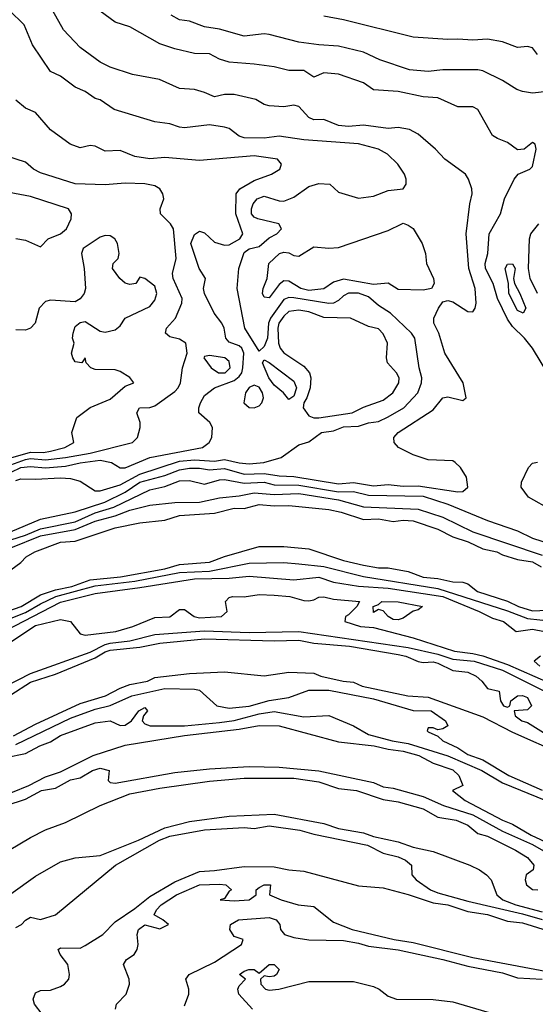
# Model space of a CAD drawing. Header units: metres. Extents: x -46681 to -43747, y -240911 to -237677.
# Tile 559 of 656: x -46179 to -46127, y -238548 to -238448. Entities that reach past the tile are written whole.
import ezdxf

# ---------------------------------------------------------------- set-up
doc = ezdxf.new("R2010")
doc.units = ezdxf.units.M
doc.layers.add('CONTOUR_INDEX', color=1, linetype='Continuous')
doc.layers.add('CONTOUR_INTER', color=3, linetype='Continuous')

msp = doc.modelspace()

# ---------------------------------------------------------------- linework, layer by layer
at = {"layer": 'CONTOUR_INDEX'}
for points, elevation in [([(-46126.595, -238451.985), (-46127.095, -238451.309), (-46127.595, -238451.191), (-46128.595, -238451.274), (-46130.095, -238450.735), (-46131.595, -238450.453), (-46133.095, -238450.552), (-46134.595, -238450.436), (-46135.595, -238450.494), (-46139.095, -238450.252), (-46146.095, -238448.494), (-46148.095, -238448.122)], 90), ([(-46179.564, -238494.02), (-46178.577, -238493.52), (-46177.595, -238493.429), (-46176.095, -238493.559), (-46174.095, -238493.408), (-46172.595, -238493.052), (-46170.595, -238492.796), (-46169.444, -238493.02), (-46168.595, -238493.553), (-46168.095, -238493.554), (-46165.595, -238492.521), (-46160.3, -238491.52), (-46159.618, -238491.02), (-46159.349, -238490.52), (-46159.286, -238489.52), (-46159.563, -238489.02), (-46160.67, -238488.02), (-46160.67, -238487.52), (-46160.501, -238487.02), (-46160.095, -238486.304), (-46159.095, -238485.534), (-46157.095, -238484.784), (-46156.595, -238484.393), (-46156.348, -238484.02), (-46156.225, -238483.52), (-46156.119, -238482.02), (-46156.334, -238481.52), (-46156.595, -238481.288), (-46157.595, -238480.937), (-46157.946, -238480.52), (-46158.104, -238479.52), (-46158.339, -238479.02), (-46159.137, -238478.02), (-46160.078, -238476.02), (-46160.181, -238475.52), (-46159.999, -238474.52), (-46160.639, -238473.52), (-46161.466, -238471.02), (-46161.095, -238470.097), (-46160.595, -238469.777), (-46160.095, -238469.937), (-46159.095, -238470.856), (-46158.095, -238471.168), (-46157.595, -238471.133), (-46156.552, -238470.52), (-46156.236, -238470.02), (-46156.929, -238468.02), (-46156.91, -238466.02), (-46156.544, -238465.52), (-46155.095, -238464.672), (-46153.357, -238464.02), (-46152.526, -238463.52), (-46152.347, -238463.02), (-46152.738, -238462.52), (-46155.095, -238462.195), (-46160.595, -238462.654), (-46164.095, -238462.364), (-46165.595, -238462.493), (-46167.095, -238462.263), (-46168.595, -238461.644), (-46170.095, -238461.703), (-46171.095, -238461.215), (-46171.595, -238461.139), (-46172.595, -238461.391), (-46173.627, -238461.02), (-46175.595, -238459.584), (-46177.095, -238457.832), (-46178.095, -238457.375), (-46179.095, -238456.581)], 85), ([(-46151.595, -238477.852), (-46152.095, -238478.3), (-46152.596, -238479.02), (-46152.704, -238479.52), (-46152.662, -238481.02), (-46152.492, -238481.52), (-46152.095, -238481.992), (-46150.095, -238483.331), (-46149.518, -238484.02), (-46149.381, -238484.52), (-46149.463, -238485.52), (-46149.798, -238486.52), (-46150.101, -238487.02), (-46150.163, -238487.52), (-46149.595, -238488.333), (-46149.095, -238488.546), (-46148.595, -238488.55), (-46145.248, -238488.02), (-46144.095, -238487.467), (-46142.095, -238486.758), (-46141.127, -238486.02), (-46140.546, -238485.02), (-46140.488, -238484.52), (-46140.76, -238484.02), (-46141.668, -238483.02), (-46141.786, -238482.52), (-46141.668, -238481.02), (-46142.095, -238480.091), (-46142.595, -238479.581), (-46143.595, -238479.366), (-46145.408, -238478.52), (-46148.095, -238478.454), (-46149.595, -238477.868), (-46150.595, -238477.704), (-46151.595, -238477.852)], 85), ([(-46155.595, -238485.475), (-46155.959, -238486.02), (-46156.125, -238487.02), (-46155.595, -238487.494), (-46155.095, -238487.541), (-46154.595, -238487.325), (-46154.336, -238487.02), (-46154.168, -238486.52), (-46154.262, -238486.02), (-46154.595, -238485.471), (-46155.095, -238485.256), (-46155.595, -238485.475)], 85), ([(-46179.595, -238503.82), (-46178.595, -238503.108), (-46178.028, -238502.52), (-46177.161, -238502.02), (-46174.595, -238501.039), (-46173.095, -238500.936), (-46169.095, -238499.603), (-46166.595, -238499.099), (-46164.095, -238498.828), (-46162.595, -238498.36), (-46159.095, -238498.124), (-46157.095, -238497.628), (-46156.095, -238497.658), (-46154.595, -238497.257), (-46153.095, -238497.385), (-46151.595, -238497.352), (-46147.595, -238497.767), (-46146.355, -238498.02), (-46144.095, -238498.764), (-46142.595, -238498.694), (-46141.095, -238498.978), (-46140.095, -238498.824), (-46139.095, -238498.913), (-46136.595, -238499.739), (-46135.102, -238500.52), (-46133.566, -238501.02), (-46132.095, -238501.708), (-46130.664, -238502.02), (-46130.095, -238502.319), (-46128.595, -238502.787), (-46127.095, -238503.03), (-46126.207, -238503.52)], 90), ([(-46180.095, -238515.519), (-46177.595, -238514.255), (-46171.595, -238512.114), (-46170.095, -238511.327), (-46169.595, -238511.2), (-46167.595, -238510.978), (-46165.095, -238510.344), (-46160.095, -238509.957), (-46155.595, -238510.149), (-46150.595, -238510.029), (-46139.595, -238511.639), (-46136.595, -238512.298), (-46135.095, -238512.799), (-46132.963, -238513.02), (-46130.095, -238513.933), (-46125.595, -238516.16)], 95), ([(-46181.095, -238526.863), (-46177.789, -238525.52), (-46176.095, -238524.653), (-46174.595, -238524.154), (-46171.295, -238522.52), (-46168.095, -238521.456), (-46162.095, -238520.499), (-46156.595, -238519.854), (-46154.595, -238519.48), (-46152.595, -238519.525), (-46146.595, -238521.133), (-46143.004, -238521.52), (-46141.595, -238521.874), (-46140.095, -238522.06), (-46138.532, -238522.52), (-46137.095, -238523.292), (-46135.095, -238523.957), (-46134.5, -238524.52), (-46134.093, -238525.52), (-46135.141, -238526.02), (-46133.865, -238527.02), (-46130.095, -238528.998), (-46129.095, -238529.399), (-46127.207, -238530.52), (-46123.975, -238532.02)], 100), ([(-46176.441, -238548.52), (-46177.209, -238547.52), (-46177.353, -238547.02), (-46177.095, -238546.365), (-46176.595, -238546.14), (-46175.595, -238546.105), (-46174.595, -238545.753), (-46174.187, -238545.52), (-46173.76, -238545.02), (-46173.687, -238544.52), (-46173.848, -238543.52), (-46174.619, -238542.52), (-46174.807, -238542.02), (-46174.595, -238541.852), (-46172.595, -238541.893), (-46172.095, -238541.629), (-46170.324, -238540.52), (-46169.095, -238539.249), (-46167.095, -238537.909), (-46165.595, -238536.701), (-46163.095, -238535.222), (-46160.595, -238534.157), (-46159.095, -238534.076), (-46156.095, -238533.657), (-46153.095, -238533.695), (-46151.595, -238533.993), (-46150.095, -238534.128), (-46144.595, -238535.618), (-46142.095, -238535.822), (-46139.595, -238536.48), (-46137.095, -238537.311), (-46135.595, -238537.531), (-46133.595, -238538.205), (-46131.595, -238538.499), (-46129.595, -238539.171), (-46128.095, -238539.327), (-46125.595, -238540.097)], 105)]:
    msp.add_lwpolyline(points, dxfattribs=dict(at, elevation=elevation))
at = {"layer": 'CONTOUR_INTER'}
for points, elevation in [([(-46179.603, -238500.02), (-46176.595, -238498.729), (-46173.095, -238497.996), (-46170.138, -238497.02), (-46168.095, -238496.011), (-46166.595, -238494.997), (-46164.095, -238494.351), (-46162.595, -238493.779), (-46161.595, -238493.618), (-46160.595, -238493.592), (-46159.595, -238493.782), (-46158.095, -238493.625), (-46156.095, -238494.193), (-46154.095, -238494.124), (-46152.595, -238494.388), (-46151.095, -238494.448), (-46146.595, -238495.166), (-46145.095, -238495.029), (-46143.095, -238495.366), (-46141.595, -238495.235), (-46140.095, -238495.397), (-46138.595, -238495.388), (-46134.595, -238495.975), (-46134.095, -238495.963), (-46133.574, -238495.52), (-46133.712, -238494.52), (-46134.34, -238493.52), (-46134.859, -238493.02), (-46135.095, -238492.868), (-46137.595, -238492.751), (-46139.095, -238492.25), (-46140.57, -238491.52), (-46141.002, -238491.02), (-46141.046, -238490.52), (-46140.598, -238490.02), (-46137.095, -238487.733), (-46136.095, -238486.529), (-46135.595, -238486.43), (-46134.095, -238486.809), (-46133.745, -238486.52), (-46134.063, -238485.02), (-46135.92, -238482.02), (-46136.513, -238480.02), (-46137.002, -238479.02), (-46137.029, -238478.52), (-46136.558, -238477.52), (-46136.095, -238476.886), (-46135.595, -238476.738), (-46135.095, -238476.863), (-46133.595, -238477.834), (-46133.095, -238477.869), (-46132.867, -238477.52), (-46132.756, -238477.02), (-46132.867, -238475.52), (-46133.503, -238473.52), (-46133.751, -238470.02), (-46133.398, -238467.02), (-46133.142, -238466.02), (-46133.172, -238465.52), (-46133.524, -238464.52), (-46133.833, -238464.02), (-46135.92, -238462.52), (-46136.828, -238461.52), (-46138.595, -238460.016), (-46139.453, -238459.52), (-46140.595, -238459.349), (-46141.595, -238459.428), (-46144.095, -238459.085), (-46145.595, -238459.251), (-46146.595, -238459.141), (-46148.095, -238458.523), (-46149.095, -238458.559), (-46149.595, -238458.344), (-46150.595, -238457.22), (-46151.095, -238457.094), (-46152.095, -238457.24), (-46153.595, -238457.169), (-46154.086, -238457.02), (-46154.933, -238456.52), (-46157.095, -238456.005), (-46158.095, -238456.028), (-46159.095, -238456.265), (-46160.095, -238455.799), (-46161.095, -238455.508), (-46162.595, -238455.419), (-46164.623, -238454.52), (-46167.33, -238454.02), (-46169.595, -238453.252), (-46170.595, -238452.768), (-46172.595, -238451.272), (-46174.285, -238449.52), (-46175.959, -238446.52)], 87), ([(-46179.095, -238494.83), (-46178.595, -238494.659), (-46177.095, -238494.719), (-46174.595, -238494.562), (-46173.595, -238494.644), (-46172.595, -238494.924), (-46171.095, -238495.882), (-46170.595, -238495.871), (-46168.595, -238495.265), (-46166.595, -238494.207), (-46162.595, -238492.896), (-46161.095, -238492.761), (-46159.095, -238492.903), (-46158.095, -238492.738), (-46156.595, -238493.069), (-46155.595, -238493.152), (-46154.127, -238493.02), (-46152.386, -238492.52), (-46150.595, -238491.243), (-46149.595, -238490.951), (-46148.303, -238490.02), (-46147.095, -238489.841), (-46146.095, -238489.437), (-46144.595, -238489.389), (-46143.595, -238489.057), (-46142.595, -238488.906), (-46141.595, -238488.452), (-46140.033, -238487.52), (-46138.633, -238486.02), (-46138.24, -238485.02), (-46138.231, -238484.52), (-46138.485, -238483.52), (-46138.911, -238480.52), (-46139.269, -238480.02), (-46141.372, -238478.02), (-46142.595, -238477.254), (-46143.595, -238476.377), (-46144.595, -238475.999), (-46145.595, -238475.992), (-46146.095, -238476.269), (-46146.595, -238476.749), (-46147.095, -238476.989), (-46147.595, -238477.051), (-46151.095, -238476.463), (-46151.595, -238476.431), (-46152.095, -238476.632), (-46153.443, -238478.52), (-46153.641, -238479.02), (-46153.768, -238480.52), (-46154.095, -238481.363), (-46154.595, -238481.84), (-46156.039, -238479.52), (-46156.822, -238475.52), (-46156.63, -238473.52), (-46156.095, -238471.925), (-46155.595, -238471.555), (-46154.595, -238471.32), (-46153.595, -238470.447), (-46152.821, -238470.02), (-46152.36, -238469.52), (-46152.622, -238469.02), (-46154.735, -238468.52), (-46155.095, -238468.356), (-46155.373, -238468.02), (-46155.376, -238467.52), (-46155.198, -238467.02), (-46154.801, -238466.52), (-46154.095, -238466.231), (-46152.595, -238466.709), (-46152.095, -238466.736), (-46151.095, -238466.345), (-46149.595, -238465.282), (-46148.595, -238464.96), (-46147.482, -238465.02), (-46146.595, -238465.825), (-46144.595, -238466.435), (-46143.095, -238466.251), (-46141.595, -238465.665), (-46140.104, -238465.52), (-46139.786, -238465.02), (-46139.783, -238464.52), (-46139.979, -238464.02), (-46140.642, -238463.02), (-46141.667, -238462.02), (-46142.595, -238461.52), (-46144.595, -238460.98), (-46150.095, -238460.573), (-46152.595, -238460.207), (-46154.095, -238460.422), (-46156.095, -238460.372), (-46156.595, -238460.199), (-46157.595, -238459.44), (-46158.095, -238459.299), (-46159.595, -238459.056), (-46162.095, -238459.367), (-46162.595, -238459.301), (-46163.595, -238458.952), (-46165.095, -238458.751), (-46169.169, -238457.52), (-46170.595, -238456.564), (-46171.095, -238456.427), (-46172.095, -238455.723), (-46173.095, -238455.287), (-46174.595, -238454.178), (-46175.595, -238453.717), (-46177.396, -238451.02), (-46178.257, -238449.02), (-46179.751, -238447.52)], 86), ([(-46124.675, -238485.52), (-46127.095, -238481.544), (-46127.879, -238480.52), (-46129.095, -238479.344), (-46129.595, -238478.605), (-46130.61, -238476.52), (-46131.034, -238475.02), (-46131.807, -238473.52), (-46131.839, -238473.02), (-46131.584, -238472.02), (-46131.437, -238470.02), (-46130.306, -238468.02), (-46129.895, -238466.52), (-46128.921, -238464.52), (-46128.518, -238464.02), (-46127.339, -238463.52), (-46127.095, -238463.259), (-46126.698, -238461.52), (-46126.808, -238461.02), (-46127.095, -238460.845), (-46127.937, -238461.52), (-46128.595, -238461.584), (-46129.595, -238460.844), (-46130.595, -238460.449), (-46131.095, -238460.143), (-46132.583, -238457.52), (-46133.095, -238457.269), (-46134.595, -238457.261), (-46136.595, -238456.365), (-46138.095, -238456.25), (-46140.595, -238455.727), (-46143.095, -238455.557), (-46144.095, -238454.854), (-46146.595, -238453.97), (-46148.095, -238453.851), (-46149.095, -238454.263), (-46150.095, -238453.617), (-46151.595, -238453.599), (-46153.095, -238453.237), (-46155.095, -238452.954), (-46157.595, -238452.771), (-46158.595, -238452.456), (-46159.595, -238451.912), (-46161.095, -238451.883), (-46163.095, -238451.421), (-46164.595, -238450.908), (-46167.595, -238449.193), (-46169.095, -238448.746), (-46171.095, -238447.25)], 88), ([(-46125.595, -238455.702), (-46127.095, -238455.888), (-46128.095, -238455.731), (-46128.672, -238455.52), (-46130.095, -238454.598), (-46132.095, -238453.642), (-46132.595, -238453.522), (-46136.095, -238453.527), (-46137.595, -238453.708), (-46139.476, -238453.52), (-46142.436, -238452.52), (-46144.095, -238451.751), (-46146.595, -238451.146), (-46148.595, -238451.033), (-46150.595, -238450.743), (-46153.595, -238449.981), (-46154.095, -238449.93), (-46156.095, -238450.14), (-46158.595, -238449.461), (-46160.095, -238449.207), (-46161.595, -238448.65), (-46162.595, -238448.503), (-46163.436, -238448.02)], 89), ([(-46179.595, -238493.252), (-46178.095, -238492.72), (-46177.595, -238492.644), (-46176.095, -238492.762), (-46174.095, -238492.533), (-46171.595, -238492.083), (-46167.327, -238491.02), (-46166.825, -238490.52), (-46166.555, -238489.52), (-46166.553, -238489.02), (-46166.901, -238488.02), (-46166.631, -238487.52), (-46165.595, -238487.495), (-46165.095, -238487.333), (-46163.095, -238485.899), (-46162.732, -238485.52), (-46162.499, -238485.02), (-46162.292, -238483.52), (-46161.849, -238482.02), (-46161.957, -238481.02), (-46162.595, -238480.619), (-46163.595, -238480.391), (-46164.016, -238480.02), (-46163.907, -238479.52), (-46163.003, -238478.52), (-46162.362, -238477.02), (-46162.325, -238476.52), (-46163.263, -238474.52), (-46163.299, -238474.02), (-46162.939, -238472.52), (-46163.228, -238469.52), (-46163.524, -238469.02), (-46164.511, -238468.02), (-46164.54, -238467.52), (-46164.198, -238466.52), (-46164.273, -238466.02), (-46164.594, -238465.52), (-46165.095, -238465.218), (-46166.095, -238465.004), (-46168.095, -238464.927), (-46170.095, -238465.113), (-46173.095, -238465.017), (-46176.595, -238463.888), (-46177.291, -238463.52), (-46178.095, -238462.829), (-46180.095, -238462.175)], 84), ([(-46179.095, -238470.488), (-46178.095, -238470.656), (-46176.595, -238471.334), (-46175.835, -238470.52), (-46174.575, -238470.02), (-46173.982, -238469.52), (-46173.499, -238468.52), (-46173.467, -238468.02), (-46173.798, -238467.52), (-46177.595, -238466.267), (-46182.095, -238465.434)], 83), ([(-46140.23, -238469.02), (-46140.095, -238468.952), (-46139.595, -238469.154), (-46139.095, -238469.509), (-46138.178, -238471.02), (-46137.839, -238472.02), (-46137.745, -238473.02), (-46137.046, -238474.52), (-46136.994, -238475.02), (-46137.247, -238475.52), (-46138.095, -238475.694), (-46140.595, -238475.63), (-46141.595, -238475.009), (-46143.095, -238475.113), (-46146.095, -238474.602), (-46147.095, -238474.877), (-46148.095, -238475.571), (-46149.595, -238475.724), (-46150.385, -238475.52), (-46151.595, -238474.806), (-46152.095, -238474.76), (-46152.595, -238475.128), (-46153.595, -238476.46), (-46154.095, -238476.39), (-46154.241, -238476.02), (-46154.198, -238475.52), (-46153.778, -238474.52), (-46153.609, -238473.02), (-46152.537, -238472.02), (-46152.095, -238471.876), (-46151.595, -238471.933), (-46151.095, -238472.202), (-46150.595, -238472.294), (-46149.095, -238471.339), (-46147.595, -238471.486), (-46146.595, -238471.39), (-46141.595, -238469.707), (-46140.23, -238469.02)], 87), ([(-46126.582, -238476.02), (-46127.312, -238474.52), (-46127.497, -238473.52), (-46127.367, -238470.52), (-46127.249, -238470.02), (-46126.459, -238469.02)], 89), ([(-46179.595, -238492.553), (-46177.595, -238492.006), (-46176.304, -238492.02), (-46175.595, -238491.891), (-46174.167, -238491.52), (-46173.231, -238491.02), (-46173.43, -238490.02), (-46172.951, -238488.52), (-46171.595, -238487.498), (-46169.595, -238486.658), (-46168.095, -238485.343), (-46167.195, -238485.02), (-46167.595, -238484.483), (-46168.595, -238483.877), (-46169.095, -238483.712), (-46171.095, -238483.69), (-46171.55, -238483.52), (-46172.004, -238483.02), (-46172.095, -238482.519), (-46172.434, -238483.02), (-46173.095, -238482.899), (-46173.36, -238482.52), (-46173.467, -238482.02), (-46173.196, -238481.02), (-46173.363, -238480.52), (-46173.323, -238480.02), (-46173.095, -238479.342), (-46172.595, -238478.936), (-46172.095, -238478.846), (-46170.595, -238479.815), (-46170.095, -238479.922), (-46169.095, -238479.673), (-46168.595, -238479.297), (-46168.095, -238478.502), (-46165.595, -238477.332), (-46165.095, -238476.692), (-46164.908, -238476.02), (-46165.095, -238475.285), (-46166.095, -238474.509), (-46166.595, -238474.403), (-46167.016, -238475.02), (-46167.595, -238475.116), (-46168.095, -238474.981), (-46168.601, -238474.52), (-46169.353, -238473.52), (-46169.275, -238473.02), (-46168.791, -238472.52), (-46168.679, -238472.02), (-46168.85, -238471.02), (-46169.13, -238470.52), (-46169.595, -238470.234), (-46170.095, -238470.212), (-46170.595, -238470.379), (-46172.289, -238471.52), (-46172.489, -238472.02), (-46172.193, -238473.52), (-46172.083, -238475.52), (-46172.201, -238476.02), (-46172.595, -238476.554), (-46173.095, -238476.873), (-46175.595, -238476.689), (-46176.095, -238476.827), (-46176.72, -238477.52), (-46177.151, -238479.02), (-46177.593, -238479.52), (-46178.095, -238479.719), (-46179.095, -238479.7)], 83), ([(-46129.847, -238473.52), (-46129.595, -238473.09), (-46129.095, -238473.062), (-46128.833, -238473.52), (-46128.982, -238474.52), (-46128.894, -238475.02), (-46128.341, -238476.02), (-46127.76, -238477.52), (-46128.012, -238478.02), (-46128.595, -238477.735), (-46129.471, -238476.02), (-46129.482, -238475.02), (-46129.847, -238473.52)], 89), ([(-46160.095, -238482.381), (-46160.161, -238482.52), (-46159.418, -238483.52), (-46158.69, -238484.02), (-46158.027, -238484.02), (-46157.525, -238483.52), (-46157.595, -238482.88), (-46158.057, -238482.52), (-46159.595, -238482.275), (-46160.095, -238482.381)], 84), ([(-46154.251, -238483.02), (-46154.095, -238482.698), (-46153.595, -238482.966), (-46151.095, -238484.857), (-46150.843, -238485.52), (-46151.095, -238486.347), (-46151.595, -238486.703), (-46152.142, -238486.02), (-46153.095, -238485.245), (-46153.621, -238484.52), (-46154.251, -238483.02)], 86), ([(-46125.095, -238497.848), (-46127.496, -238496.52), (-46128.222, -238495.52), (-46128.205, -238495.02), (-46127.497, -238493.52), (-46127.095, -238493.105), (-46126.595, -238492.992)], 88), ([(-46181.095, -238501.291), (-46178.095, -238500.327), (-46176.595, -238499.695), (-46173.095, -238498.999), (-46171.095, -238498.089), (-46169.208, -238497.52), (-46165.595, -238495.795), (-46164.095, -238495.462), (-46162.595, -238494.883), (-46161.595, -238494.853), (-46160.095, -238495.226), (-46158.595, -238494.787), (-46158.095, -238494.757), (-46156.095, -238495.113), (-46154.095, -238494.995), (-46153.095, -238495.277), (-46150.595, -238495.329), (-46146.595, -238495.978), (-46145.095, -238495.953), (-46143.595, -238496.311), (-46138.095, -238496.421), (-46135.595, -238497.211), (-46131.595, -238498.877), (-46128.595, -238499.903), (-46127.095, -238500.634), (-46125.095, -238501.278)], 88), ([(-46182.595, -238502.836), (-46176.595, -238500.423), (-46173.095, -238499.769), (-46171.095, -238498.926), (-46169.095, -238498.404), (-46167.595, -238497.819), (-46165.595, -238497.322), (-46163.095, -238497.061), (-46160.595, -238497.01), (-46158.595, -238496.574), (-46156.595, -238496.384), (-46155.095, -238496.079), (-46153.095, -238496.256), (-46150.595, -238496.158), (-46146.595, -238496.792), (-46144.095, -238497.499), (-46138.595, -238497.716), (-46136.095, -238498.546), (-46133.095, -238499.992), (-46126.095, -238502.344)], 89), ([(-46182.86, -238509.02), (-46178.553, -238507.52), (-46176.595, -238506.352), (-46175.095, -238505.836), (-46173.432, -238505.52), (-46171.595, -238504.851), (-46168.543, -238504.52), (-46164.095, -238503.715), (-46162.595, -238503.282), (-46159.595, -238503.049), (-46158.095, -238502.48), (-46154.595, -238501.475), (-46152.095, -238501.478), (-46149.595, -238501.703), (-46146.095, -238502.876), (-46144.095, -238503.372), (-46142.595, -238503.62), (-46141.595, -238503.637), (-46139.595, -238504.012), (-46138.095, -238504.579), (-46136.595, -238504.697), (-46135.095, -238505.039), (-46134.095, -238505.061), (-46133.595, -238505.237), (-46132.606, -238506.02), (-46129.595, -238506.984), (-46128.491, -238507.52), (-46127.095, -238507.942), (-46125.595, -238507.901)], 91), ([(-46182.595, -238509.902), (-46178.095, -238508.132), (-46176.595, -238507.234), (-46175.055, -238506.52), (-46171.095, -238505.428), (-46167.095, -238504.982), (-46162.595, -238504.107), (-46159.595, -238503.966), (-46155.595, -238503.149), (-46152.095, -238503.094), (-46150.595, -238503.218), (-46148.095, -238503.506), (-46144.095, -238504.504), (-46136.595, -238505.691), (-46129.595, -238507.947), (-46127.595, -238508.713), (-46125.095, -238508.997)], 92), ([(-46180.095, -238509.923), (-46174.595, -238507.091), (-46171.095, -238506.193), (-46166.595, -238505.62), (-46161.095, -238504.735), (-46157.595, -238504.677), (-46155.595, -238504.454), (-46151.095, -238504.832), (-46148.595, -238504.561), (-46147.095, -238505.084), (-46144.595, -238505.484), (-46141.595, -238505.662), (-46136.121, -238506.52), (-46132.437, -238508.02), (-46131.095, -238508.691), (-46130.012, -238509.02), (-46128.732, -238510.02), (-46127.095, -238509.807), (-46125.861, -238510.02)], 93), ([(-46180.095, -238511.402), (-46177.095, -238509.437), (-46174.595, -238508.835), (-46173.588, -238509.02), (-46172.595, -238510.28), (-46172.095, -238510.412), (-46169.019, -238510.02), (-46167.301, -238509.52), (-46165.095, -238508.635), (-46163.595, -238508.548), (-46162.595, -238507.827), (-46162.095, -238507.834), (-46161.135, -238508.52), (-46160.595, -238508.649), (-46158.38, -238508.52), (-46157.822, -238508.02), (-46157.973, -238507.02), (-46157.595, -238506.62), (-46157.266, -238506.52), (-46156.095, -238506.559), (-46154.595, -238506.323), (-46153.095, -238506.362), (-46151.516, -238506.52), (-46150.095, -238506.924), (-46149.595, -238506.938), (-46149.095, -238506.855), (-46148.595, -238506.57), (-46148.095, -238506.558), (-46147.095, -238506.783), (-46144.507, -238507.02), (-46144.768, -238507.52), (-46145.595, -238508.366), (-46145.898, -238508.52), (-46145.981, -238509.02), (-46144.382, -238509.52), (-46143.095, -238509.615), (-46139.095, -238510.664), (-46134.925, -238512.02), (-46133.095, -238512.239), (-46132.095, -238512.494), (-46129.595, -238513.351), (-46124.095, -238515.77)], 94), ([(-46142.243, -238507.02), (-46140.595, -238507.047), (-46138.164, -238507.52), (-46138.595, -238507.842), (-46139.095, -238507.984), (-46140.095, -238508.681), (-46140.595, -238508.855), (-46141.095, -238508.828), (-46141.613, -238508.52), (-46142.095, -238507.941), (-46142.595, -238507.825), (-46143.095, -238508.106), (-46143.127, -238507.52), (-46142.595, -238507.327), (-46142.243, -238507.02)], 94), ([(-46179.595, -238516.405), (-46177.595, -238515.136), (-46175.095, -238514.322), (-46171.095, -238512.689), (-46170.095, -238512.073), (-46169.595, -238511.901), (-46166.595, -238511.616), (-46164.595, -238511.193), (-46160.095, -238510.785), (-46153.095, -238510.975), (-46150.595, -238510.894), (-46149.095, -238511.199), (-46145.515, -238511.52), (-46140.595, -238512.335), (-46139.832, -238512.52), (-46138.595, -238513.05), (-46138.095, -238513.148), (-46137.095, -238513.091), (-46136.595, -238513.233), (-46135.095, -238513.942), (-46133.595, -238514.117), (-46132.747, -238514.52), (-46132.165, -238515.02), (-46131.595, -238515.782), (-46130.428, -238516.02), (-46130.31, -238517.02), (-46130.005, -238517.52), (-46129.595, -238517.654), (-46129.364, -238517.52), (-46129.263, -238517.02), (-46128.608, -238516.52), (-46128.095, -238516.47), (-46127.595, -238516.66), (-46127.196, -238517.52), (-46127.595, -238517.914), (-46128.919, -238518.02), (-46128.812, -238518.52), (-46128.167, -238519.02), (-46127.595, -238519.174), (-46125.438, -238520.52)], 96), ([(-46126.263, -238512.52), (-46126.898, -238513.02), (-46126.351, -238513.52)], 93), ([(-46179.324, -238520.52), (-46177.095, -238519.337), (-46172.595, -238517.284), (-46170.044, -238516.52), (-46168.595, -238515.741), (-46167.595, -238515.373), (-46165.817, -238515.02), (-46165.095, -238514.65), (-46161.595, -238514.262), (-46158.095, -238514.085), (-46154.095, -238514.484), (-46151.595, -238514.126), (-46149.095, -238514.232), (-46148.402, -238514.52), (-46146.146, -238515.02), (-46145.095, -238515.133), (-46144.219, -238515.52), (-46139.627, -238516.52), (-46137.595, -238516.641), (-46132.095, -238518.61), (-46129.095, -238520.17), (-46124.095, -238522.357)], 97), ([(-46179.095, -238521.383), (-46173.595, -238518.74), (-46171.095, -238517.829), (-46169.595, -238517.459), (-46167.396, -238516.52), (-46164.095, -238515.769), (-46161.095, -238515.823), (-46160.595, -238515.942), (-46158.836, -238517.52), (-46157.595, -238517.729), (-46155.595, -238517.539), (-46153.595, -238516.958), (-46151.595, -238516.664), (-46149.595, -238515.94), (-46147.595, -238515.928), (-46143.095, -238516.82), (-46139.095, -238517.991), (-46137.273, -238518.02), (-46135.837, -238519.02), (-46135.611, -238519.52), (-46136.095, -238519.818), (-46136.595, -238519.915), (-46137.095, -238519.717), (-46137.595, -238519.728), (-46137.688, -238520.02), (-46137.595, -238520.124), (-46136.595, -238520.557), (-46136.098, -238521.02), (-46134.595, -238521.746), (-46133.595, -238522.408), (-46132.095, -238522.957), (-46129.478, -238524.52), (-46126.095, -238525.978)], 98), ([(-46180.095, -238522.693), (-46178.095, -238522.31), (-46176.661, -238521.52), (-46175.595, -238521.12), (-46174.595, -238520.493), (-46171.095, -238519.211), (-46169.595, -238519.007), (-46168.595, -238519.5), (-46168.095, -238519.459), (-46167.435, -238519.02), (-46166.716, -238518.02), (-46166.095, -238517.68), (-46165.84, -238518.02), (-46166.234, -238518.52), (-46166.375, -238519.02), (-46166.095, -238519.313), (-46165.556, -238519.52), (-46162.095, -238519.527), (-46158.595, -238519.192), (-46157.095, -238518.973), (-46154.595, -238518.309), (-46153.095, -238518.066), (-46150.095, -238518.618), (-46147.595, -238518.467), (-46145.095, -238519.523), (-46143.595, -238520.38), (-46141.191, -238521.02), (-46139.595, -238521.305), (-46135.595, -238522.532), (-46132.191, -238524.02), (-46130.095, -238525.248), (-46125.742, -238527.02)], 99), ([(-46180.062, -238527.52), (-46178.095, -238526.884), (-46176.485, -238526.02), (-46175.095, -238525.798), (-46173.595, -238524.966), (-46172.595, -238524.744), (-46171.36, -238524.02), (-46170.595, -238523.77), (-46169.694, -238524.02), (-46169.791, -238525.02), (-46169.595, -238525.233), (-46169.095, -238525.303), (-46163.095, -238524.204), (-46159.595, -238523.851), (-46155.595, -238523.622), (-46152.595, -238523.692), (-46148.595, -238524.057), (-46143.095, -238525.232), (-46142.095, -238525.651), (-46141.095, -238525.803), (-46138.095, -238526.619), (-46136.041, -238527.52), (-46133.095, -238528.463), (-46130.095, -238530.114), (-46127.095, -238531.467), (-46124.095, -238533.154)], 101), ([(-46182.095, -238533.398), (-46177.595, -238530.764), (-46176.095, -238529.989), (-46174.095, -238529.243), (-46170.595, -238527.518), (-46167.595, -238526.348), (-46164.595, -238525.777), (-46159.595, -238525.091), (-46156.095, -238524.799), (-46151.095, -238524.79), (-46148.595, -238525.163), (-46146.595, -238525.812), (-46144.786, -238526.02), (-46142.095, -238526.923), (-46140.595, -238527.169), (-46138.095, -238527.871), (-46136.595, -238528.715), (-46134.775, -238529.02), (-46133.583, -238529.52), (-46132.595, -238530.359), (-46131.595, -238530.616), (-46128.796, -238532.02), (-46127.595, -238532.781), (-46126.935, -238533.52), (-46127.03, -238534.02), (-46127.73, -238534.52), (-46127.826, -238535.02), (-46127.672, -238535.52), (-46127.095, -238535.969), (-46126.533, -238536.02)], 102), ([(-46179.595, -238536.431), (-46177.095, -238534.649), (-46174.595, -238533.216), (-46173.095, -238532.796), (-46170.595, -238532.55), (-46166.74, -238531.02), (-46164.095, -238529.769), (-46161.595, -238529.139), (-46157.595, -238528.591), (-46153.095, -238528.414), (-46148.095, -238529.338), (-46146.595, -238529.833), (-46144.095, -238530.293), (-46143.095, -238530.638), (-46140.595, -238531.175), (-46139.095, -238531.715), (-46137.095, -238532.163), (-46133.383, -238533.52), (-46132.413, -238534.02), (-46131.708, -238534.52), (-46131.251, -238535.02), (-46130.666, -238536.52), (-46130.074, -238537.02), (-46128.763, -238537.52), (-46126.095, -238538.236)], 103), ([(-46179.095, -238539.795), (-46178.524, -238539.52), (-46178.095, -238539.069), (-46177.595, -238538.782), (-46176.595, -238538.986), (-46175.095, -238538.545), (-46169.036, -238533.52), (-46164.635, -238531.02), (-46163.595, -238530.605), (-46160.095, -238529.974), (-46156.095, -238529.732), (-46155.095, -238529.84), (-46153.595, -238529.584), (-46150.499, -238530.02), (-46149.095, -238530.429), (-46143.686, -238531.52), (-46142.095, -238532.339), (-46140.595, -238532.689), (-46139.853, -238533.02), (-46139.267, -238533.52), (-46139.228, -238534.52), (-46138.8, -238535.02), (-46137.34, -238536.02), (-46136.595, -238536.303), (-46133.595, -238537.171), (-46128.095, -238538.429), (-46126.095, -238539.009)], 104), ([(-46169.047, -238548.02), (-46168.953, -238547.52), (-46167.976, -238546.52), (-46167.649, -238545.52), (-46167.686, -238545.02), (-46168.254, -238543.52), (-46167.933, -238543.02), (-46167.16, -238542.52), (-46166.861, -238542.02), (-46166.78, -238541.52), (-46166.869, -238540.52), (-46166.745, -238540.02), (-46166.095, -238539.524), (-46164.595, -238539.928), (-46163.725, -238539.52), (-46164.295, -238539.02), (-46165.172, -238538.52), (-46164.929, -238538.02), (-46164.451, -238537.52), (-46162.909, -238536.52), (-46160.595, -238535.505), (-46158.595, -238535.45), (-46157.943, -238535.52), (-46157.373, -238536.02), (-46157.595, -238536.151), (-46158.095, -238536.895), (-46158.502, -238537.02), (-46157.095, -238537.111), (-46155.595, -238537.038), (-46154.88, -238536.52), (-46154.889, -238536.02), (-46154.595, -238535.787), (-46154.095, -238535.508), (-46153.455, -238535.52), (-46153.55, -238536.52), (-46152.386, -238537.02), (-46150.662, -238537.52), (-46149.095, -238537.705), (-46147.095, -238539.279), (-46145.23, -238540.02), (-46141.002, -238541.02), (-46139.095, -238541.324), (-46133.095, -238542.81), (-46120.595, -238545.172)], 106), ([(-46162.095, -238547.684), (-46161.675, -238546.52), (-46161.687, -238546.02), (-46161.969, -238545.02), (-46161.625, -238544.52), (-46159.095, -238543.307), (-46156.359, -238541.52), (-46156.192, -238541.02), (-46157.095, -238540.717), (-46157.532, -238540.02), (-46157.469, -238539.52), (-46156.681, -238539.02), (-46153.595, -238538.806), (-46152.87, -238539.02), (-46152.527, -238539.52), (-46152.447, -238540.02), (-46152.049, -238540.52), (-46151.095, -238540.809), (-46149.595, -238541.032), (-46146.095, -238541.127), (-46144.595, -238541.377), (-46143.595, -238541.694), (-46140.595, -238542.049), (-46136.095, -238543.019), (-46133.595, -238543.712), (-46130.095, -238544.35), (-46128.595, -238544.861), (-46126.095, -238544.987)], 107), ([(-46155.265, -238548.02), (-46156.63, -238546.52), (-46156.727, -238546.02), (-46156.595, -238545.676), (-46155.952, -238545.02), (-46156.565, -238544.52), (-46156.095, -238544.209), (-46155.637, -238544.02), (-46155.095, -238544.023), (-46154.595, -238544.413), (-46153.595, -238543.522), (-46153.095, -238543.541), (-46152.58, -238544.02), (-46152.846, -238544.52), (-46153.095, -238544.697), (-46153.595, -238544.752), (-46154.095, -238544.659), (-46154.442, -238545.02), (-46154.434, -238545.52), (-46153.958, -238546.02), (-46153.595, -238546.12), (-46152.626, -238546.02), (-46149.595, -238545.251), (-46145.095, -238545.248), (-46143.095, -238545.733), (-46142.509, -238546.02), (-46141.595, -238546.719), (-46140.783, -238547.02), (-46137.095, -238547.05), (-46135.095, -238547.285), (-46128.595, -238549.193)], 108)]:
    msp.add_lwpolyline(points, dxfattribs=dict(at, elevation=elevation))

doc.saveas('drawing.dxf')
